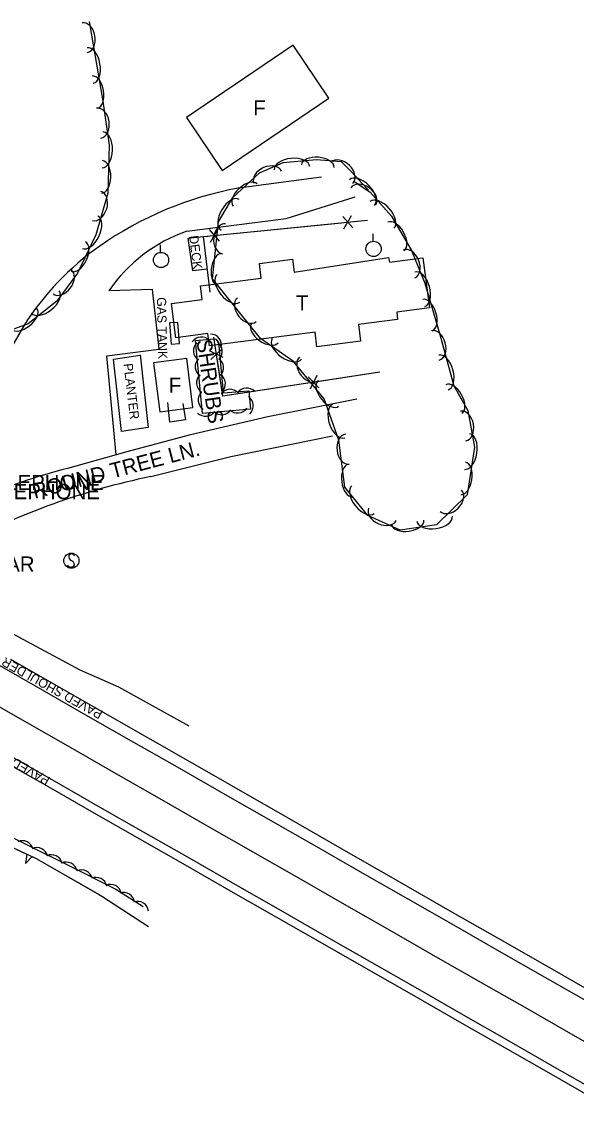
# Model space of a CAD drawing. Extents: x 954793 to 988390, y 1867850 to 1924428.
# Drawn here: x 967218 to 967400.1, y 1896929.1 to 1897282.8 of the extents above; entities that cross this region are included whole.
import ezdxf

# ---------------------------------------------------------------- set-up
doc = ezdxf.new("R2010")
doc.units = 0
for name, color, linetype in [('S_BUILDING', 7, 'Continuous'), ('S_BUILDING_ANNOT', 7, 'Continuous'), ('S_DRIVEWAY', 7, 'Continuous'), ('S_EDGE_PAVEMENT', 7, 'Continuous'), ('S_FENCE', 7, 'Continuous'), ('S_HWY_TEXT', 7, 'Continuous'), ('S_MISC_STRUCTURES', 7, 'Continuous'), ('S_MISC_STRUCTURES_ANNOT', 7, 'Continuous'), ('S_PAVEMENT_CROWN', 7, 'Continuous'), ('S_SHOULDER', 7, 'Continuous'), ('S_SHOULDER_ANNOT', 7, 'Continuous'), ('S_SIDEWALK', 7, 'Continuous'), ('S_SIGN', 7, 'Continuous'), ('S_STREAM', 7, 'Continuous'), ('S_SURVEY_TEXT_ANNOT', 7, 'Continuous'), ('S_TANK', 7, 'Continuous'), ('S_TANK_ANNOT', 7, 'Continuous'), ('S_TREE', 7, 'Continuous'), ('S_TREE_ANNOT', 7, 'Continuous'), ('S_UTILITY_POLE', 7, 'Continuous')]:
    doc.layers.add(name, color=color, linetype=linetype)

msp = doc.modelspace()

# ---------------------------------------------------------------- linework, layer by layer
at = {"layer": 'S_BUILDING'}
for points in [[(967307.14, 1897275.04), (967272.08, 1897251.35), (967283.78, 1897234.03), (967318.84, 1897257.72)], [(967314.31, 1897180.99), (967279.66, 1897176.46), (967279.13, 1897180.51), (967268.68, 1897179.15), (967267.21, 1897190.39), (967277.28, 1897191.7), (967276.7, 1897196.13), (967296.68, 1897198.74), (967296.05, 1897203.53), (967306.94, 1897204.95), (967307.5, 1897200.69), (967338.41, 1897205.47), (967338.74, 1897203.97), (967349.72, 1897205.41), (967351.87, 1897188.93), (967341.12, 1897187.53), (967341.42, 1897185.19), (967328.57, 1897183.51), (967329.28, 1897178.09), (967314.93, 1897176.21)], [(967261.28, 1897170.91), (967263.33, 1897154.92), (967274.25, 1897156.32), (967272.2, 1897172.31)]]:
    msp.add_lwpolyline(points, close=True, dxfattribs=at)
at = {"layer": 'S_DRIVEWAY'}
for points in [[(967316.45, 1897231.81), (967289.14, 1897228.23)], [(967272.24, 1897214.09), (967304.82, 1897218.28), (967327.47, 1897225.31)], [(967263.13, 1897175.54), (967260.93, 1897194.99), (967246.64, 1897194.5)], [(967218.72, 1897183.1), (967208.44, 1897165.52), (967206.17, 1897161.22), (967188.18, 1897141.61), (967177.74, 1897114.45)], [(967249.09, 1897140.8), (967246.04, 1897173.25), (967263.03, 1897175.47)]]:
    msp.add_lwpolyline(points, dxfattribs=at)
for centre, major_axis, ratio, start_param, end_param in [((967308.06, 1897119.17), (-105.07, -42.61), 0.975155, 4.504153, 4.942225), ((967288.3, 1897166.91), (-43.81, -25.45), 0.983066, 4.517619, 5.165307), ((967297.42, 1897133.05), (-86.56, -35), 0.998486, 4.942273, 5.331815)]:
    msp.add_ellipse(centre, major_axis=major_axis, ratio=ratio, start_param=start_param, end_param=end_param, dxfattribs=at)
at = {"layer": 'S_EDGE_PAVEMENT'}
for points in [[(967328.06, 1897159.03), (967298.79, 1897153.25), (967272.97, 1897147.2), (967252.52, 1897141.72), (967235.01, 1897136.83)], [(967320.01, 1897146.9), (967286.68, 1897140.09), (967260.39, 1897133.62)], [(967404.82, 1896960.86), (967389.83, 1896969.42), (967374.83, 1896977.98), (967359.84, 1896986.54), (967344.85, 1896995.1), (967329.86, 1897003.66), (967314.87, 1897012.22), (967299.87, 1897020.78), (967284.88, 1897029.34), (967269.89, 1897037.9), (967254.9, 1897046.46), (967239.9, 1897055.02), (967224.91, 1897063.58), (967209.92, 1897072.14)], [(967408.04, 1896931.39), (967393.04, 1896939.96), (967378.04, 1896948.53), (967363.04, 1896957.1), (967348.04, 1896965.66), (967333.05, 1896974.23), (967318.05, 1896982.8), (967303.05, 1896991.37), (967288.05, 1896999.94), (967273.06, 1897008.51), (967258.06, 1897017.08), (967243.06, 1897025.65), (967228.06, 1897034.22), (967213.07, 1897042.79)]]:
    msp.add_lwpolyline(points, dxfattribs=at)
for centre, major_axis, ratio, start_param, end_param in [((967294.45, 1896902.02), (-237.53, 48.1), 0.999299, 5.159856, 5.420534), ((967307.37, 1896905.31), (-232.92, -19.93), 0.997079, 4.829626, 5.114977)]:
    msp.add_ellipse(centre, major_axis=major_axis, ratio=ratio, start_param=start_param, end_param=end_param, dxfattribs=at)
at = {"layer": 'S_FENCE'}
for p, q in [((967323.4, 1897218.95), (967326.66, 1897215.16)), ((967323.81, 1897214.87), (967326.26, 1897219.23)), ((967279.61, 1897214.61), (967282.87, 1897210.81)), ((967280.02, 1897210.53), (967282.47, 1897214.89)), ((967284.21, 1897172.67), (967279.73, 1897174.88)), ((967280.16, 1897172.05), (967283.78, 1897175.5)), ((967314.88, 1897166.76), (967312.67, 1897162.28)), ((967315.5, 1897162.71), (967312.05, 1897166.33))]:
    msp.add_line(p, q, dxfattribs=at)
for points in [[(967279.91, 1897194.09), (967277.66, 1897212.35), (967331.56, 1897217.7)], [(967303.14, 1897214.88), (967323.04, 1897216.85)], [(967327.02, 1897217.25), (967331.56, 1897217.7)], [(967283.23, 1897212.91), (967303.14, 1897214.88)], [(967279.91, 1897194.09), (967277.66, 1897212.35), (967279.25, 1897212.51)], [(967281.67, 1897175.75), (967281.12, 1897179.35)], [(967335.52, 1897167.85), (967284.07, 1897159.98), (967281.12, 1897179.35)], [(967292.03, 1897161.2), (967284.07, 1897159.98), (967282.27, 1897171.8)], [(967335.52, 1897167.85), (967315.75, 1897164.83)], [(967311.8, 1897164.22), (967292.03, 1897161.2)]]:
    msp.add_lwpolyline(points, dxfattribs=at)
at = {"layer": 'S_MISC_STRUCTURES'}
for points in [[(967278.99, 1897201.62), (967274.24, 1897201.07), (967272.69, 1897211.8), (967277.64, 1897212.33)], [(967256.94, 1897173.51), (967259.5, 1897149.78), (967250.77, 1897148.4), (967248.22, 1897172.15), (967256.89, 1897173.45)]]:
    msp.add_lwpolyline(points, dxfattribs=at)
at = {"layer": 'S_PAVEMENT_CROWN'}
msp.add_lwpolyline([(967413.96, 1896941.97), (967398.97, 1896950.54), (967383.98, 1896959.11), (967368.98, 1896967.68), (967353.99, 1896976.25), (967339, 1896984.82), (967324.01, 1896993.38), (967309.02, 1897001.95), (967294.03, 1897010.52), (967279.04, 1897019.09), (967264.04, 1897027.66), (967249.05, 1897036.23), (967234.06, 1897044.8), (967219.07, 1897053.37), (967204.08, 1897061.93)], dxfattribs=at)
at = {"layer": 'S_SHOULDER'}
for points in [[(967406.8, 1896929.13), (967391.8, 1896937.69), (967376.8, 1896946.26), (967361.8, 1896954.82), (967346.8, 1896963.39), (967331.8, 1896971.95), (967316.8, 1896980.52), (967301.8, 1896989.08), (967286.8, 1896997.64), (967271.8, 1897006.21), (967256.8, 1897014.77), (967241.8, 1897023.34), (967226.8, 1897031.9), (967211.8, 1897040.47), (967196.8, 1897049.03), (967181.8, 1897057.6), (967166.8, 1897066.16), (967151.8, 1897074.73), (967136.8, 1897083.29), (967117.55, 1897094.47), (967098.3, 1897105.65), (967077.43, 1897117.22), (967056.55, 1897128.79)], [(967413.8, 1896959.69), (967395.69, 1896970.05), (967377.57, 1896980.42), (967359.46, 1896990.78), (967341.34, 1897001.14), (967323.22, 1897011.51), (967305.11, 1897021.87), (967286.99, 1897032.23), (967268.87, 1897042.6), (967250.76, 1897052.96), (967232.64, 1897063.32), (967214.53, 1897073.69)]]:
    msp.add_lwpolyline(points, dxfattribs=at)
at = {"layer": 'S_SIDEWALK'}
msp.add_lwpolyline([(967270.95, 1897157.57), (967271.85, 1897152.28), (967266.66, 1897151.47), (967265.97, 1897157.9)], dxfattribs=at)
at = {"layer": 'S_SIGN'}
msp.add_circle((967234.35, 1897106.08), 2.49, dxfattribs=at)
for centre, radius, start, end in [((967235.03, 1897107.41), 1.5, 167.1196, 241.9813), ((967234.42, 1897107.35), 0.95, 16.5258, 156.8957), ((967234.19, 1897105.26), 1.28, 204.641, 335.359), ((967233.94, 1897104.74), 1.4, 358.6529, 73.7063)]:
    msp.add_arc(centre, radius, start, end, dxfattribs=at)
at = {"layer": 'S_STREAM'}
msp.add_lwpolyline([(967191.39, 1897094.87), (967218.41, 1897080.33), (967237.12, 1897070.32), (967249.82, 1897064.71), (967272.93, 1897051.89)], dxfattribs=at)
at = {"layer": 'S_TANK'}
msp.add_lwpolyline([(967266.59, 1897184.01), (967267.06, 1897177.09), (967269.8, 1897177.27), (967269.34, 1897184.19)], close=True, dxfattribs=at)
at = {"layer": 'S_TREE'}
for p, q in [((967219.7, 1897009.88), (967219.29, 1897006.76)), ((967219.29, 1897006.76), (967221.48, 1897009.05))]:
    msp.add_line(p, q, dxfattribs=at)
for points in [[(967240.24, 1897282.82), (967244.72, 1897256.69), (967246.79, 1897242.31), (967246.37, 1897226.6), (967242.42, 1897212.88), (967236.37, 1897200.31), (967229.54, 1897191.18), (967220.15, 1897183.71), (967213.3, 1897181.16)], [(967327.39, 1897230.31), (967332.39, 1897226.89), (967339.45, 1897219.02), (967345.92, 1897207.74), (967350.34, 1897197.11), (967355.27, 1897180.24), (967359.83, 1897163.39), (967364.46, 1897155.27), (967366.59, 1897143.27), (967364.23, 1897127.66), (967354.2, 1897117.78), (967342.26, 1897116.1), (967331.58, 1897120.87), (967324.06, 1897130.15), (967322.11, 1897145.63), (967317.34, 1897159.1), (967307.29, 1897171.42), (967296.39, 1897178.97), (967280.69, 1897198.47), (967282.64, 1897217.18), (967287.32, 1897225.11), (967296.09, 1897233.26), (967303.89, 1897236.6), (967314.84, 1897237.6), (967322.84, 1897236.92), (967326.26, 1897233.58), (967329.78, 1897229.74), (967331.86, 1897227.59)], [(967282.61, 1897177.72), (967284.21, 1897161.08), (967292.61, 1897161.75), (967293.17, 1897155.77), (967277.38, 1897154.31), (967275.05, 1897178.21), (967281.05, 1897178.81), (967281.78, 1897178.68), (967282.58, 1897177.64)], [(967102.45, 1897038.03), (967109.94, 1897052.76), (967121.13, 1897061.25), (967131.68, 1897063.58), (967142.6, 1897060.01), (967155.43, 1897054.13), (967174.72, 1897042.62), (967188.66, 1897032.22), (967206.04, 1897019.73), (967234.35, 1897005.71), (967248.93, 1896998.42), (967257.93, 1896992.66)], [(967069.67, 1896999.54), (967077.52, 1897005.26), (967088.5, 1897020.33), (967098.16, 1897037.7), (967108.17, 1897046.38), (967122.52, 1897048.92), (967140.62, 1897043.62), (967170.04, 1897031.76), (967198.44, 1897019.77), (967222.81, 1897008.43), (967244.38, 1896996.07), (967259.66, 1896986.12)], [(967197.01, 1897020.38), (967198.44, 1897019.77), (967219.7, 1897009.88)], [(967221.48, 1897009.05), (967222.81, 1897008.43), (967243.23, 1896996.73)], [(967243.23, 1896996.73), (967244.38, 1896996.07), (967259.66, 1896986.12)]]:
    msp.add_lwpolyline(points, dxfattribs=at)
for centre, start, end in [((967277.05, 1897175.78), 44.8693, 146.4662), ((967278.04, 1897174.94), 134.7907, 236.3876), ((967279.95, 1897176.74), 346.7209, 88.3178), ((967280.23, 1897174.65), 314.6885, 56.2854), ((967278.63, 1897169.69), 134.7907, 236.3876), ((967280.67, 1897169.33), 314.6885, 56.2854), ((967279.07, 1897164.38), 134.7907, 236.3876), ((967281.25, 1897164.08), 314.6885, 56.2854), ((967279.59, 1897158.75), 134.7907, 236.3876), ((967286.45, 1897158.63), 43.7629, 145.3599), ((967291.88, 1897159.06), 43.7629, 145.3599), ((967290.4, 1897156.83), 314.5153, 56.1122), ((967278.38, 1897157.04), 224.4718, 326.0687), ((967283.66, 1897157.56), 224.4718, 326.0687), ((967288.91, 1897158.12), 224.4718, 326.0687), ((967218.24, 1897010.64), 12.8438, 114.4407), ((967223.01, 1897008.36), 12.8438, 114.4407), ((967227.77, 1897006.04), 12.8438, 114.4407), ((967232.65, 1897003.62), 12.8438, 114.4407), ((967237.68, 1897001.07), 12.6371, 114.234), ((967242.42, 1896998.62), 12.6371, 114.234), ((967247.17, 1896996.32), 12.6371, 114.234), ((967251.45, 1896993.69), 6.6131, 108.2101), ((967256.04, 1896990.76), 6.6131, 108.2101)]:
    msp.add_arc(centre, 3.64, start, end, dxfattribs=at)
for centre, major_axis, ratio in [((967238.73, 1897277.53), (-0.84, 4.88), 0.685311), ((967240.56, 1897268.45), (-0.99, 5.78), 0.55008), ((967242.05, 1897259.71), (-0.9, 5.27), 0.540699), ((967243.34, 1897249.54), (-0.7, 4.91), 0.685311), ((967244.63, 1897240.76), (0.15, 5.87), 0.55008), ((967306.75, 1897234.74), (-5.84, -0.53), 0.55008), ((967315.2, 1897235.44), (-5.33, 0.46), 0.540699), ((967323.2, 1897233.24), (-3.55, 3.46), 0.685311), ((967244.39, 1897231.89), (0.14, 5.34), 0.540699), ((967298.78, 1897231.82), (-4.55, -1.95), 0.685311), ((967291.38, 1897225.99), (-3.92, -3.64), 0.540699), ((967329.71, 1897226.76), (-4.08, 4.22), 0.55008), ((967242.68, 1897222.39), (1.37, 4.76), 0.685311), ((967330.14, 1897225.55), (-4.09, 2.8), 0.685311), ((967286.45, 1897219.47), (-2.99, -5.05), 0.55008), ((967336.25, 1897219.41), (-3.92, 4.37), 0.55008), ((967240.49, 1897213.76), (2.54, 5.29), 0.55008), ((967284.45, 1897211.62), (-0.51, -4.93), 0.685311), ((967340.82, 1897212.37), (-2.66, 4.64), 0.540699), ((967236.65, 1897205.77), (2.32, 4.82), 0.540699), ((967283.13, 1897201.39), (-0.55, -5.32), 0.540699), ((967345.16, 1897203.36), (-1.91, 4.57), 0.685311), ((967231.31, 1897197.52), (2.97, 3.97), 0.685311), ((967285.92, 1897195.35), (3.68, -4.57), 0.55008), ((967348.73, 1897195.08), (-1.64, 5.63), 0.55008), ((967225.78, 1897190.9), (4.59, 3.65), 0.55008), ((967291.93, 1897188.31), (3.11, -3.86), 0.685311), ((967351.21, 1897186.57), (-1.5, 5.13), 0.540699), ((967218.84, 1897185.38), (4.19, 3.33), 0.540699), ((967297.79, 1897180.58), (4.4, -3.04), 0.540699), ((967353.78, 1897176.64), (-1.29, 4.78), 0.685311), ((967305.08, 1897175.53), (4.82, -3.34), 0.55008), ((967356.45, 1897167.77), (-1.53, 5.66), 0.55008), ((967312.36, 1897168.97), (3.13, -3.84), 0.685311), ((967318.67, 1897160.82), (3.38, -4.14), 0.540699), ((967359.85, 1897159.07), (-2.65, 4.64), 0.540699), ((967322.13, 1897151.91), (1.96, -5.53), 0.55008), ((967362.94, 1897150.21), (-0.86, 4.88), 0.685311), ((967324.89, 1897142.61), (0.62, -4.92), 0.685311), ((967364.22, 1897141.82), (0.88, 5.8), 0.55008), ((967325.92, 1897132.35), (0.67, -5.3), 0.540699), ((967362.9, 1897133.05), (0.8, 5.29), 0.540699), ((967330.06, 1897126.11), (3.69, -4.56), 0.55008), ((967358.87, 1897125.73), (3.53, 3.48), 0.685311), ((967336.41, 1897121.32), (4.53, -2.02), 0.685311), ((967344.77, 1897118.6), (5.29, 0.75), 0.540699), ((967353.55, 1897119.83), (5.81, 0.82), 0.55008)]:
    msp.add_ellipse(centre, major_axis=major_axis, ratio=ratio, start_param=3.141593, end_param=6.283185, dxfattribs=at)
at = {"layer": 'S_UTILITY_POLE'}
for p, q in [((967333.37, 1897210.8), (967333.37, 1897213.28)), ((967263.63, 1897207.18), (967263.63, 1897209.66))]:
    msp.add_line(p, q, dxfattribs=at)
for centre in [(967333.51, 1897208.28), (967263.77, 1897204.66)]:
    msp.add_circle(centre, 2.5, dxfattribs=at)

# ---------------------------------------------------------------- texts
at = {"layer": 'S_BUILDING_ANNOT'}
for s, p in [('F', (967294.02, 1897252.03)), ('T', (967308.03, 1897188.12)), ('F', (967266.33, 1897161.12))]:
    msp.add_text(s, height=5, dxfattribs=at).set_placement(p)
at = {"layer": 'S_HWY_TEXT'}
msp.add_text('ROUND TREE LN.', height=5.0004, rotation=14.7184, dxfattribs=at).set_placement((967222.31, 1897126.31))
at = {"layer": 'S_MISC_STRUCTURES_ANNOT'}
for s, rotation, p in [('DECK', 277.1926, (967272.97, 1897212.53)), ('PLANTER', 276.8852, (967251.45, 1897170.6))]:
    msp.add_text(s, height=3, rotation=rotation, dxfattribs=at).set_placement(p)
at = {"layer": 'S_SHOULDER_ANNOT'}
for rotation, p in [(150.9882, (967244.94, 1897056.65)), (150.1665, (967227.6, 1897034.87))]:
    msp.add_text('PAVED SHOULDER', height=3.0002, rotation=rotation, dxfattribs=at).set_placement(p)
at = {"layer": 'S_SURVEY_TEXT_ANNOT'}
for s, p in [('CENTRAL AR TELEPHONE', (967160.23, 1897129.21)), ('CENTRAL AR TELEPHONE', (967158.97, 1897126.24)), ('ENTERGY IS CLEAR', (967157.62, 1897102.46))]:
    msp.add_text(s, height=5, dxfattribs=at).set_placement(p)
at = {"layer": 'S_TANK_ANNOT'}
msp.add_text('GAS TANK', height=3, rotation=271.2378, dxfattribs=at).set_placement((967262.41, 1897192.42))
at = {"layer": 'S_TREE_ANNOT'}
msp.add_text('SHRUBS', height=5, rotation=278.3334, dxfattribs=at).set_placement((967275.38, 1897178.33))

doc.saveas('drawing.dxf')
